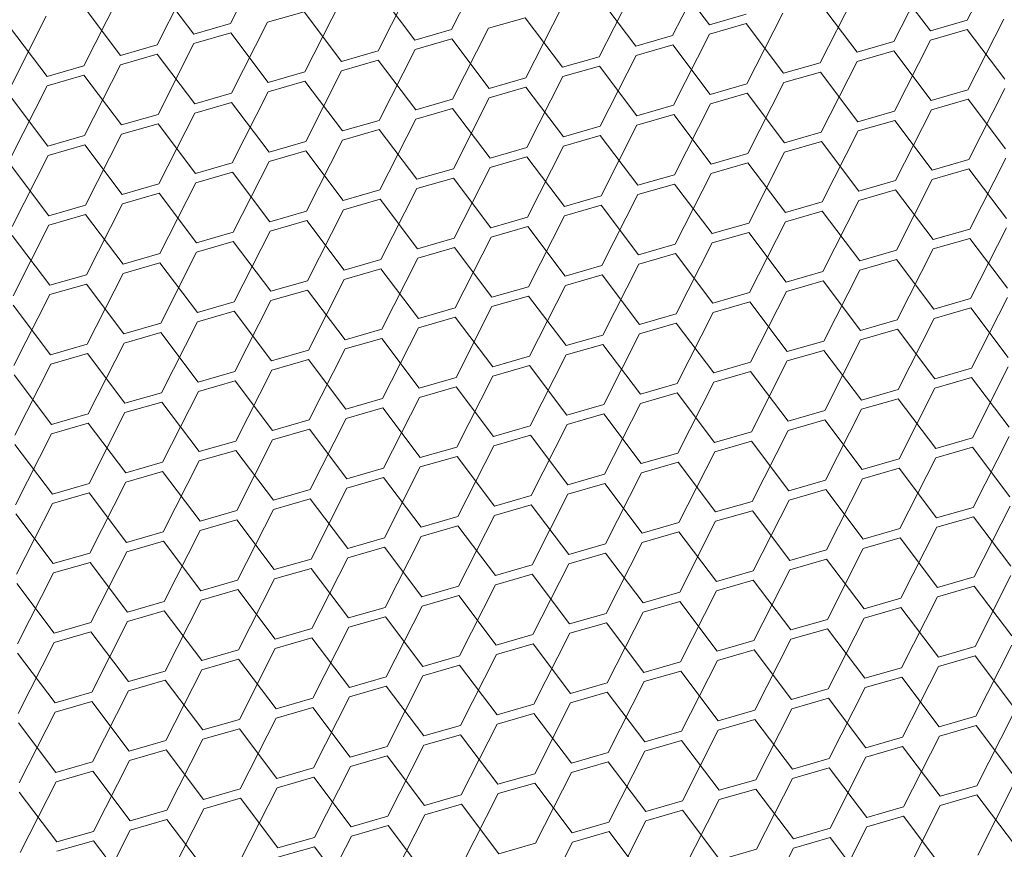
# Model space of a CAD drawing. Header units: millimetres. Extents: x 3925 to 5043, y -86 to 778.
# Tile 392 of 439: x 4933.24 to 4939.19, y 532.32 to 537.34. Entities that reach past the tile are written whole.
import ezdxf

# ---------------------------------------------------------------- set-up
doc = ezdxf.new("R2010")
doc.units = ezdxf.units.MM
doc.header["$LTSCALE"] = 46.255
doc.layers.add('H30K-DUST-FIDXF_CONTINUOUS_LINE', color=7, linetype='CONTINUOUS')

msp = doc.modelspace()

# ---------------------------------------------------------------- linework, layer by layer
at = {"layer": 'H30K-DUST-FIDXF_CONTINUOUS_LINE', "color": 7, "linetype": 'Continuous', "lineweight": 0}
for p, q in [((4934.5156, 537.316), (4934.7329, 537.7447)), ((4938.9694, 537.3359), (4939.1866, 537.7646)), ((4935.8523, 537.2799), (4936.0696, 537.7086)), ((4937.1889, 537.2438), (4937.4062, 537.6724)), ((4934.0719, 537.1878), (4934.2891, 537.6164)), ((4938.5256, 537.2076), (4938.7429, 537.6363)), ((4934.2938, 537.2519), (4934.0673, 537.5523)), ((4935.4085, 537.1516), (4935.6258, 537.5803)), ((4937.4108, 537.3079), (4937.1843, 537.6083)), ((4938.7475, 537.2718), (4938.521, 537.5722)), ((4935.6304, 537.2158), (4935.4039, 537.5162)), ((4936.7452, 537.1155), (4936.9624, 537.5442)), ((4938.0818, 537.0794), (4938.2991, 537.508)), ((4933.6281, 537.0595), (4933.8454, 537.4882)), ((4934.9647, 537.0234), (4935.182, 537.452)), ((4936.967, 537.1796), (4936.7405, 537.48)), ((4938.3037, 537.1435), (4938.0772, 537.4439)), ((4933.85, 537.1236), (4933.6235, 537.424)), ((4934.9601, 537.3879), (4934.7382, 537.3238)), ((4935.1866, 537.0875), (4934.9601, 537.3879)), ((4936.3014, 536.9872), (4936.5187, 537.4159)), ((4937.638, 536.9511), (4937.8553, 537.3798)), ((4933.1843, 536.9312), (4933.4016, 537.3599)), ((4934.2938, 537.2519), (4934.5156, 537.316)), ((4934.521, 536.8951), (4934.7382, 537.3238)), ((4936.2968, 537.3518), (4936.0749, 537.2876)), ((4936.5233, 537.0514), (4936.2968, 537.3518)), ((4937.4108, 537.3079), (4937.6327, 537.372)), ((4937.6334, 537.3156), (4937.4115, 537.2515)), ((4937.8599, 537.0152), (4937.6334, 537.3156)), ((4938.7475, 537.2718), (4938.9694, 537.3359)), ((4938.9747, 536.915), (4939.192, 537.3436)), ((4933.4062, 536.9954), (4933.1797, 537.2958)), ((4934.5164, 537.2596), (4934.2945, 537.1955)), ((4934.7429, 536.9592), (4934.5164, 537.2596)), ((4935.6304, 537.2158), (4935.8523, 537.2799)), ((4935.8576, 536.859), (4936.0749, 537.2876)), ((4938.9701, 537.2795), (4938.7482, 537.2154)), ((4939.1966, 536.9791), (4938.9701, 537.2795)), ((4934.0772, 536.7668), (4934.2945, 537.1955)), ((4935.853, 537.2235), (4935.6311, 537.1594)), ((4936.0795, 536.9231), (4935.853, 537.2235)), ((4936.967, 537.1796), (4937.1889, 537.2438)), ((4937.1943, 536.8228), (4937.4115, 537.2515)), ((4938.3037, 537.1435), (4938.5256, 537.2076)), ((4938.5309, 536.7867), (4938.7482, 537.2154)), ((4933.85, 537.1236), (4934.0719, 537.1878)), ((4935.1866, 537.0875), (4935.4085, 537.1516)), ((4935.4138, 536.7307), (4935.6311, 537.1594)), ((4937.1896, 537.1874), (4936.9678, 537.1232)), ((4937.4162, 536.887), (4937.1896, 537.1874)), ((4938.5263, 537.1512), (4938.3044, 537.0871)), ((4938.7528, 536.8508), (4938.5263, 537.1512)), ((4934.0726, 537.1314), (4933.8507, 537.0672)), ((4934.2991, 536.831), (4934.0726, 537.1314)), ((4935.4092, 537.0952), (4935.1873, 537.0311)), ((4935.6357, 536.7948), (4935.4092, 537.0952)), ((4936.5233, 537.0514), (4936.7452, 537.1155)), ((4936.7505, 536.6946), (4936.9678, 537.1232)), ((4937.8599, 537.0152), (4938.0818, 537.0794)), ((4938.0871, 536.6584), (4938.3044, 537.0871)), ((4933.4062, 536.9954), (4933.6281, 537.0595)), ((4933.6334, 536.6386), (4933.8507, 537.0672)), ((4934.7429, 536.9592), (4934.9647, 537.0234)), ((4934.9701, 536.6024), (4935.1873, 537.0311)), ((4936.7459, 537.0591), (4936.524, 536.995)), ((4936.9724, 536.7587), (4936.7459, 537.0591)), ((4938.0825, 537.023), (4937.8606, 536.9588)), ((4938.309, 536.7226), (4938.0825, 537.023)), ((4933.6288, 537.0031), (4933.4069, 536.939)), ((4933.8553, 536.7027), (4933.6288, 537.0031)), ((4934.9655, 536.967), (4934.7436, 536.9028)), ((4935.192, 536.6666), (4934.9655, 536.967)), ((4936.0795, 536.9231), (4936.3014, 536.9872)), ((4936.3067, 536.5663), (4936.524, 536.995)), ((4937.6434, 536.5302), (4937.8606, 536.9588)), ((4933.1897, 536.5103), (4933.4069, 536.939)), ((4934.5263, 536.4742), (4934.7436, 536.9028)), ((4936.3021, 536.9308), (4936.0802, 536.8667)), ((4936.5286, 536.6304), (4936.3021, 536.9308)), ((4937.4162, 536.887), (4937.638, 536.9511)), ((4938.7528, 536.8508), (4938.9747, 536.915)), ((4938.98, 536.494), (4939.1973, 536.9227)), ((4933.4115, 536.5744), (4933.185, 536.8748)), ((4934.2991, 536.831), (4934.521, 536.8951)), ((4934.5217, 536.8387), (4934.2998, 536.7746)), ((4934.7482, 536.5383), (4934.5217, 536.8387)), ((4935.6357, 536.7948), (4935.8576, 536.859)), ((4935.8629, 536.438), (4936.0802, 536.8667)), ((4937.6388, 536.8947), (4937.4169, 536.8306)), ((4937.8653, 536.5943), (4937.6388, 536.8947)), ((4938.9754, 536.8586), (4938.7535, 536.7944)), ((4939.2019, 536.5582), (4938.9754, 536.8586)), ((4935.8583, 536.8026), (4935.6364, 536.7384)), ((4936.0848, 536.5022), (4935.8583, 536.8026)), ((4936.9724, 536.7587), (4937.1943, 536.8228)), ((4937.1996, 536.4019), (4937.4169, 536.8306)), ((4938.309, 536.7226), (4938.5309, 536.7867)), ((4938.5362, 536.3658), (4938.7535, 536.7944)), ((4933.8553, 536.7027), (4934.0772, 536.7668)), ((4934.0825, 536.3459), (4934.2998, 536.7746)), ((4935.192, 536.6666), (4935.4138, 536.7307)), ((4935.4192, 536.3098), (4935.6364, 536.7384)), ((4937.195, 536.7664), (4936.9731, 536.7023)), ((4937.4215, 536.466), (4937.195, 536.7664)), ((4938.5316, 536.7303), (4938.3097, 536.6662)), ((4938.7581, 536.4299), (4938.5316, 536.7303)), ((4934.0779, 536.7104), (4933.856, 536.6463)), ((4934.3044, 536.41), (4934.0779, 536.7104)), ((4935.4146, 536.6743), (4935.1927, 536.6102)), ((4935.6411, 536.3739), (4935.4146, 536.6743)), ((4936.5286, 536.6304), (4936.7505, 536.6946)), ((4936.7558, 536.2736), (4936.9731, 536.7023)), ((4937.8653, 536.5943), (4938.0871, 536.6584)), ((4938.0925, 536.2375), (4938.3097, 536.6662)), ((4933.4115, 536.5744), (4933.6334, 536.6386)), ((4933.6388, 536.2176), (4933.856, 536.6463)), ((4934.7482, 536.5383), (4934.9701, 536.6024)), ((4934.9754, 536.1815), (4935.1927, 536.6102)), ((4936.7512, 536.6382), (4936.5293, 536.574)), ((4936.9777, 536.3378), (4936.7512, 536.6382)), ((4938.0879, 536.602), (4937.866, 536.5379)), ((4938.3144, 536.3016), (4938.0879, 536.602)), ((4933.6341, 536.5822), (4933.4123, 536.518)), ((4933.8606, 536.2818), (4933.6341, 536.5822)), ((4934.9708, 536.546), (4934.7489, 536.4819)), ((4935.1973, 536.2456), (4934.9708, 536.546)), ((4936.0848, 536.5022), (4936.3067, 536.5663)), ((4936.3121, 536.1454), (4936.5293, 536.574)), ((4933.195, 536.0894), (4933.4123, 536.518)), ((4934.5316, 536.0532), (4934.7489, 536.4819)), ((4936.3074, 536.5099), (4936.0855, 536.4458)), ((4936.5339, 536.2095), (4936.3074, 536.5099)), ((4937.4215, 536.466), (4937.6434, 536.5302)), ((4937.6487, 536.1092), (4937.866, 536.5379)), ((4938.7581, 536.4299), (4938.98, 536.494)), ((4938.9853, 536.0731), (4939.2026, 536.5018)), ((4933.4169, 536.1535), (4933.1904, 536.4539)), ((4934.3044, 536.41), (4934.5263, 536.4742)), ((4935.6411, 536.3739), (4935.8629, 536.438)), ((4935.8683, 536.0171), (4936.0855, 536.4458)), ((4937.6441, 536.4738), (4937.4222, 536.4096)), ((4937.8706, 536.1734), (4937.6441, 536.4738)), ((4938.9807, 536.4376), (4938.7588, 536.3735)), ((4939.2072, 536.1372), (4938.9807, 536.4376)), ((4934.527, 536.4178), (4934.3051, 536.3536)), ((4934.7535, 536.1174), (4934.527, 536.4178)), ((4935.8637, 536.3816), (4935.6418, 536.3175)), ((4936.0902, 536.0812), (4935.8637, 536.3816)), ((4936.9777, 536.3378), (4937.1996, 536.4019)), ((4937.2049, 535.981), (4937.4222, 536.4096)), ((4938.3144, 536.3016), (4938.5362, 536.3658)), ((4938.5416, 535.9448), (4938.7588, 536.3735)), ((4933.8606, 536.2818), (4934.0825, 536.3459)), ((4934.0879, 535.925), (4934.3051, 536.3536)), ((4935.1973, 536.2456), (4935.4192, 536.3098)), ((4935.4245, 535.8888), (4935.6418, 536.3175)), ((4937.2003, 536.3455), (4936.9784, 536.2814)), ((4937.4268, 536.0451), (4937.2003, 536.3455)), ((4938.537, 536.3094), (4938.3151, 536.2452)), ((4938.7635, 536.009), (4938.537, 536.3094)), ((4934.0832, 536.2895), (4933.8614, 536.2254)), ((4934.3097, 535.9891), (4934.0832, 536.2895)), ((4935.4199, 536.2534), (4935.198, 536.1892)), ((4935.6464, 535.953), (4935.4199, 536.2534)), ((4936.5339, 536.2095), (4936.7558, 536.2736)), ((4936.7612, 535.8527), (4936.9784, 536.2814)), ((4938.0978, 535.8166), (4938.3151, 536.2452)), ((4933.4169, 536.1535), (4933.6388, 536.2176)), ((4933.6441, 535.7967), (4933.8614, 536.2254)), ((4934.9807, 535.7606), (4935.198, 536.1892)), ((4936.7565, 536.2172), (4936.5347, 536.1531)), ((4936.983, 535.9168), (4936.7565, 536.2172)), ((4937.8706, 536.1734), (4938.0925, 536.2375)), ((4933.6395, 536.1612), (4933.4176, 536.0971)), ((4933.866, 535.8608), (4933.6395, 536.1612)), ((4934.7535, 536.1174), (4934.9754, 536.1815)), ((4934.9761, 536.1251), (4934.7542, 536.061)), ((4935.2026, 535.8247), (4934.9761, 536.1251)), ((4936.0902, 536.0812), (4936.3121, 536.1454)), ((4936.3174, 535.7244), (4936.5347, 536.1531)), ((4938.0932, 536.1811), (4937.8713, 536.117)), ((4938.3197, 535.8807), (4938.0932, 536.1811)), ((4933.2003, 535.6684), (4933.4176, 536.0971)), ((4936.3128, 536.089), (4936.0909, 536.0248)), ((4936.5393, 535.7886), (4936.3128, 536.089)), ((4937.4268, 536.0451), (4937.6487, 536.1092)), ((4937.654, 535.6883), (4937.8713, 536.117)), ((4938.7635, 536.009), (4938.9853, 536.0731)), ((4938.9907, 535.6522), (4939.2079, 536.0808)), ((4933.4222, 535.7326), (4933.1957, 536.033)), ((4934.3097, 535.9891), (4934.5316, 536.0532)), ((4934.537, 535.6323), (4934.7542, 536.061)), ((4935.6464, 535.953), (4935.8683, 536.0171)), ((4935.8736, 535.5962), (4936.0909, 536.0248)), ((4937.6494, 536.0528), (4937.4275, 535.9887)), ((4937.8759, 535.7524), (4937.6494, 536.0528)), ((4938.9861, 536.0167), (4938.7642, 535.9526)), ((4939.2126, 535.7163), (4938.9861, 536.0167)), ((4934.5323, 535.9968), (4934.3105, 535.9327)), ((4934.7589, 535.6964), (4934.5323, 535.9968)), ((4935.869, 535.9607), (4935.6471, 535.8966)), ((4936.0955, 535.6603), (4935.869, 535.9607)), ((4936.983, 535.9168), (4937.2049, 535.981)), ((4937.2103, 535.56), (4937.4275, 535.9887)), ((4938.3197, 535.8807), (4938.5416, 535.9448)), ((4938.5469, 535.5239), (4938.7642, 535.9526)), ((4933.866, 535.8608), (4934.0879, 535.925)), ((4934.0932, 535.504), (4934.3105, 535.9327)), ((4935.2026, 535.8247), (4935.4245, 535.8888)), ((4935.4298, 535.4679), (4935.6471, 535.8966)), ((4937.2056, 535.9246), (4936.9838, 535.8604)), ((4937.4321, 535.6242), (4937.2056, 535.9246)), ((4938.5423, 535.8884), (4938.3204, 535.8243)), ((4938.7688, 535.588), (4938.5423, 535.8884)), ((4934.0886, 535.8686), (4933.8667, 535.8044)), ((4934.3151, 535.5682), (4934.0886, 535.8686)), ((4935.4252, 535.8324), (4935.2033, 535.7683)), ((4935.6517, 535.532), (4935.4252, 535.8324)), ((4936.5393, 535.7886), (4936.7612, 535.8527)), ((4936.7665, 535.4318), (4936.9838, 535.8604)), ((4933.4222, 535.7326), (4933.6441, 535.7967)), ((4933.6494, 535.3758), (4933.8667, 535.8044)), ((4934.9861, 535.3396), (4935.2033, 535.7683)), ((4936.7619, 535.7963), (4936.54, 535.7322)), ((4936.9884, 535.4959), (4936.7619, 535.7963)), ((4937.8759, 535.7524), (4938.0978, 535.8166)), ((4938.1031, 535.3956), (4938.3204, 535.8243)), ((4933.6448, 535.7403), (4933.4229, 535.6762)), ((4933.8713, 535.4399), (4933.6448, 535.7403)), ((4934.7589, 535.6964), (4934.9807, 535.7606)), ((4936.0955, 535.6603), (4936.3174, 535.7244)), ((4936.3227, 535.3035), (4936.54, 535.7322)), ((4938.0985, 535.7602), (4937.8766, 535.696)), ((4938.325, 535.4598), (4938.0985, 535.7602)), ((4933.2056, 535.2475), (4933.4229, 535.6762)), ((4934.9815, 535.7042), (4934.7596, 535.64)), ((4935.208, 535.4038), (4934.9815, 535.7042)), ((4936.3181, 535.668), (4936.0962, 535.6039)), ((4936.5446, 535.3676), (4936.3181, 535.668)), ((4937.4321, 535.6242), (4937.654, 535.6883)), ((4937.6594, 535.2674), (4937.8766, 535.696)), ((4938.7688, 535.588), (4938.9907, 535.6522)), ((4938.996, 535.2312), (4939.2133, 535.6599)), ((4933.4275, 535.3116), (4933.201, 535.612)), ((4934.3151, 535.5682), (4934.537, 535.6323)), ((4934.5423, 535.2114), (4934.7596, 535.64)), ((4935.6517, 535.532), (4935.8736, 535.5962)), ((4935.8789, 535.1752), (4936.0962, 535.6039)), ((4937.6547, 535.6319), (4937.4329, 535.5678)), ((4937.8812, 535.3315), (4937.6547, 535.6319)), ((4938.9914, 535.5958), (4938.7695, 535.5316)), ((4939.2179, 535.2954), (4938.9914, 535.5958)), ((4934.5377, 535.5759), (4934.3158, 535.5118)), ((4934.7642, 535.2755), (4934.5377, 535.5759)), ((4935.8743, 535.5398), (4935.6524, 535.4756)), ((4936.1008, 535.2394), (4935.8743, 535.5398)), ((4936.9884, 535.4959), (4937.2103, 535.56)), ((4937.2156, 535.1391), (4937.4329, 535.5678)), ((4938.5522, 535.103), (4938.7695, 535.5316)), ((4933.8713, 535.4399), (4934.0932, 535.504)), ((4934.0985, 535.0831), (4934.3158, 535.5118)), ((4935.208, 535.4038), (4935.4298, 535.4679)), ((4935.4352, 535.047), (4935.6524, 535.4756)), ((4937.211, 535.5036), (4936.9891, 535.4395)), ((4937.4375, 535.2032), (4937.211, 535.5036)), ((4938.325, 535.4598), (4938.5469, 535.5239)), ((4938.5476, 535.4675), (4938.3257, 535.4034)), ((4938.7741, 535.1671), (4938.5476, 535.4675)), ((4934.0939, 535.4476), (4933.872, 535.3835)), ((4934.3204, 535.1472), (4934.0939, 535.4476)), ((4935.4306, 535.4115), (4935.2087, 535.3474)), ((4935.6571, 535.1111), (4935.4306, 535.4115)), ((4936.5446, 535.3676), (4936.7665, 535.4318)), ((4936.7718, 535.0108), (4936.9891, 535.4395)), ((4933.4275, 535.3116), (4933.6494, 535.3758)), ((4933.6548, 534.9548), (4933.872, 535.3835)), ((4936.7672, 535.3754), (4936.5453, 535.3112)), ((4936.9937, 535.075), (4936.7672, 535.3754)), ((4937.8812, 535.3315), (4938.1031, 535.3956)), ((4938.1085, 534.9747), (4938.3257, 535.4034)), ((4933.6501, 535.3194), (4933.4282, 535.2552)), ((4933.8766, 535.019), (4933.6501, 535.3194)), ((4934.7642, 535.2755), (4934.9861, 535.3396)), ((4934.9914, 534.9187), (4935.2087, 535.3474)), ((4936.1008, 535.2394), (4936.3227, 535.3035)), ((4936.328, 534.8826), (4936.5453, 535.3112)), ((4938.1038, 535.3392), (4937.882, 535.2751)), ((4938.3304, 535.0388), (4938.1038, 535.3392)), ((4933.211, 534.8266), (4933.4282, 535.2552)), ((4934.9868, 535.2832), (4934.7649, 535.2191)), ((4935.2133, 534.9828), (4934.9868, 535.2832)), ((4936.3234, 535.2471), (4936.1015, 535.183)), ((4936.5499, 534.9467), (4936.3234, 535.2471)), ((4937.4375, 535.2032), (4937.6594, 535.2674)), ((4937.6647, 534.8464), (4937.882, 535.2751)), ((4938.7741, 535.1671), (4938.996, 535.2312)), ((4939.0013, 534.8103), (4939.2186, 535.239)), ((4933.4329, 534.8907), (4933.2064, 535.1911)), ((4934.3204, 535.1472), (4934.5423, 535.2114)), ((4934.5476, 534.7904), (4934.7649, 535.2191)), ((4935.6571, 535.1111), (4935.8789, 535.1752)), ((4935.8843, 534.7543), (4936.1015, 535.183)), ((4937.6601, 535.211), (4937.4382, 535.1468)), ((4937.8866, 534.9106), (4937.6601, 535.211)), ((4938.9967, 535.1748), (4938.7748, 535.1107)), ((4939.2232, 534.8744), (4938.9967, 535.1748)), ((4934.543, 535.155), (4934.3211, 535.0908)), ((4934.7695, 534.8546), (4934.543, 535.155)), ((4935.8797, 535.1188), (4935.6578, 535.0547)), ((4936.1062, 534.8184), (4935.8797, 535.1188)), ((4936.9937, 535.075), (4937.2156, 535.1391)), ((4937.2209, 534.7182), (4937.4382, 535.1468)), ((4938.5576, 534.682), (4938.7748, 535.1107)), ((4933.8766, 535.019), (4934.0985, 535.0831)), ((4934.1039, 534.6622), (4934.3211, 535.0908)), ((4935.4405, 534.626), (4935.6578, 535.0547)), ((4937.2163, 535.0827), (4936.9944, 535.0186)), ((4937.4428, 534.7823), (4937.2163, 535.0827)), ((4938.3304, 535.0388), (4938.5522, 535.103)), ((4934.0992, 535.0267), (4933.8774, 534.9626)), ((4934.3257, 534.7263), (4934.0992, 535.0267)), ((4935.2133, 534.9828), (4935.4352, 535.047)), ((4936.5499, 534.9467), (4936.7718, 535.0108)), ((4936.7771, 534.5899), (4936.9944, 535.0186)), ((4938.553, 535.0466), (4938.3311, 534.9824)), ((4938.7795, 534.7462), (4938.553, 535.0466)), ((4933.4329, 534.8907), (4933.6548, 534.9548)), ((4933.6601, 534.5339), (4933.8774, 534.9626)), ((4935.4359, 534.9906), (4935.214, 534.9264)), ((4935.6624, 534.6902), (4935.4359, 534.9906)), ((4936.7725, 534.9544), (4936.5506, 534.8903)), ((4936.999, 534.654), (4936.7725, 534.9544)), ((4937.8866, 534.9106), (4938.1085, 534.9747)), ((4938.1138, 534.5538), (4938.3311, 534.9824)), ((4933.6555, 534.8984), (4933.4336, 534.8343)), ((4933.882, 534.598), (4933.6555, 534.8984)), ((4934.7695, 534.8546), (4934.9914, 534.9187)), ((4934.9967, 534.4978), (4935.214, 534.9264)), ((4936.1062, 534.8184), (4936.328, 534.8826)), ((4936.3334, 534.4616), (4936.5506, 534.8903)), ((4938.1092, 534.9183), (4937.8873, 534.8542)), ((4938.3357, 534.6179), (4938.1092, 534.9183)), ((4933.2163, 534.4056), (4933.4336, 534.8343)), ((4934.9921, 534.8623), (4934.7702, 534.7982)), ((4935.2186, 534.5619), (4934.9921, 534.8623)), ((4936.3288, 534.8262), (4936.1069, 534.762)), ((4936.5553, 534.5258), (4936.3288, 534.8262)), ((4937.4428, 534.7823), (4937.6647, 534.8464)), ((4937.67, 534.4255), (4937.8873, 534.8542)), ((4939.0067, 534.3894), (4939.2239, 534.818)), ((4933.4382, 534.4698), (4933.2117, 534.7702)), ((4934.3257, 534.7263), (4934.5476, 534.7904)), ((4934.553, 534.3695), (4934.7702, 534.7982)), ((4935.6624, 534.6902), (4935.8843, 534.7543)), ((4935.8896, 534.3334), (4936.1069, 534.762)), ((4937.6654, 534.79), (4937.4435, 534.7259)), ((4937.8919, 534.4896), (4937.6654, 534.79)), ((4938.7795, 534.7462), (4939.0013, 534.8103)), ((4939.0021, 534.7539), (4938.7802, 534.6898)), ((4939.2286, 534.4535), (4939.0021, 534.7539)), ((4934.5483, 534.734), (4934.3265, 534.6699)), ((4934.7748, 534.4336), (4934.5483, 534.734)), ((4935.885, 534.6979), (4935.6631, 534.6338)), ((4936.1115, 534.3975), (4935.885, 534.6979)), ((4936.999, 534.654), (4937.2209, 534.7182)), ((4937.2263, 534.2972), (4937.4435, 534.7259)), ((4933.882, 534.598), (4934.1039, 534.6622)), ((4934.1092, 534.2412), (4934.3265, 534.6699)), ((4935.4458, 534.2051), (4935.6631, 534.6338)), ((4937.2216, 534.6618), (4936.9997, 534.5976)), ((4937.4481, 534.3614), (4937.2216, 534.6618)), ((4938.3357, 534.6179), (4938.5576, 534.682)), ((4938.5629, 534.2611), (4938.7802, 534.6898)), ((4934.1046, 534.6058), (4933.8827, 534.5417)), ((4934.3311, 534.3054), (4934.1046, 534.6058)), ((4935.2186, 534.5619), (4935.4405, 534.626)), ((4936.5553, 534.5258), (4936.7771, 534.5899)), ((4936.7825, 534.169), (4936.9997, 534.5976)), ((4938.5583, 534.6256), (4938.3364, 534.5615)), ((4938.7848, 534.3252), (4938.5583, 534.6256)), ((4933.4382, 534.4698), (4933.6601, 534.5339)), ((4933.6654, 534.113), (4933.8827, 534.5417)), ((4935.4412, 534.5697), (4935.2193, 534.5055)), ((4935.6677, 534.2692), (4935.4412, 534.5697)), ((4936.7779, 534.5335), (4936.556, 534.4694)), ((4937.0044, 534.2331), (4936.7779, 534.5335)), ((4937.8919, 534.4896), (4938.1138, 534.5538)), ((4938.1191, 534.1328), (4938.3364, 534.5615)), ((4933.6608, 534.4775), (4933.4389, 534.4134)), ((4933.8873, 534.1771), (4933.6608, 534.4775)), ((4934.7748, 534.4336), (4934.9967, 534.4978)), ((4935.0021, 534.0768), (4935.2193, 534.5055)), ((4936.1115, 534.3975), (4936.3334, 534.4616)), ((4936.3387, 534.0407), (4936.556, 534.4694)), ((4938.1145, 534.4974), (4937.8926, 534.4333)), ((4938.341, 534.197), (4938.1145, 534.4974)), ((4933.2216, 533.9847), (4933.4389, 534.4134)), ((4934.9974, 534.4414), (4934.7756, 534.3773)), ((4935.2239, 534.141), (4934.9974, 534.4414)), ((4936.3341, 534.4053), (4936.1122, 534.3411)), ((4936.5606, 534.1048), (4936.3341, 534.4053)), ((4937.4481, 534.3614), (4937.67, 534.4255)), ((4937.6754, 534.0046), (4937.8926, 534.4333)), ((4939.012, 533.9684), (4939.2293, 534.3971)), ((4933.4435, 534.0488), (4933.217, 534.3493)), ((4934.3311, 534.3054), (4934.553, 534.3695)), ((4934.5583, 533.9486), (4934.7756, 534.3773)), ((4935.8949, 533.9124), (4936.1122, 534.3411)), ((4937.6707, 534.3691), (4937.4489, 534.305)), ((4937.8972, 534.0687), (4937.6707, 534.3691)), ((4938.7848, 534.3252), (4939.0067, 534.3894)), ((4934.5537, 534.3131), (4934.3318, 534.249)), ((4934.7802, 534.0127), (4934.5537, 534.3131)), ((4935.6677, 534.2692), (4935.8896, 534.3334)), ((4935.8903, 534.277), (4935.6684, 534.2129)), ((4936.1168, 533.9766), (4935.8903, 534.277)), ((4937.0044, 534.2331), (4937.2263, 534.2972)), ((4937.2316, 533.8763), (4937.4489, 534.305)), ((4939.0074, 534.333), (4938.7855, 534.2689)), ((4939.2339, 534.0326), (4939.0074, 534.333)), ((4933.8873, 534.1771), (4934.1092, 534.2412)), ((4934.1145, 533.8203), (4934.3318, 534.249)), ((4937.227, 534.2409), (4937.0051, 534.1767)), ((4937.4535, 533.9404), (4937.227, 534.2409)), ((4938.341, 534.197), (4938.5629, 534.2611)), ((4938.5682, 533.8402), (4938.7855, 534.2689)), ((4934.1099, 534.1849), (4933.888, 534.1207)), ((4934.3364, 533.8845), (4934.1099, 534.1849)), ((4935.2239, 534.141), (4935.4458, 534.2051)), ((4935.4512, 533.7842), (4935.6684, 534.2129)), ((4936.5606, 534.1048), (4936.7825, 534.169)), ((4936.7878, 533.7481), (4937.0051, 534.1767)), ((4938.5636, 534.2047), (4938.3417, 534.1406)), ((4938.7901, 533.9043), (4938.5636, 534.2047)), ((4933.4435, 534.0488), (4933.6654, 534.113)), ((4933.6707, 533.6921), (4933.888, 534.1207)), ((4935.4465, 534.1487), (4935.2247, 534.0846)), ((4935.673, 533.8483), (4935.4465, 534.1487)), ((4936.7832, 534.1126), (4936.5613, 534.0485)), ((4937.0097, 533.8122), (4936.7832, 534.1126)), ((4937.8972, 534.0687), (4938.1191, 534.1328)), ((4938.1245, 533.7119), (4938.3417, 534.1406)), ((4933.6661, 534.0566), (4933.4442, 533.9925)), ((4933.8926, 533.7562), (4933.6661, 534.0566)), ((4934.7802, 534.0127), (4935.0021, 534.0768)), ((4935.0074, 533.6559), (4935.2247, 534.0846)), ((4936.1168, 533.9766), (4936.3387, 534.0407)), ((4936.344, 533.6198), (4936.5613, 534.0485)), ((4938.1198, 534.0765), (4937.898, 534.0123)), ((4938.3463, 533.7761), (4938.1198, 534.0765)), ((4933.227, 533.5638), (4933.4442, 533.9925)), ((4935.0028, 534.0205), (4934.7809, 533.9563)), ((4935.2293, 533.7201), (4935.0028, 534.0205)), ((4936.3394, 533.9843), (4936.1175, 533.9202)), ((4936.5659, 533.6839), (4936.3394, 533.9843)), ((4937.4535, 533.9404), (4937.6754, 534.0046)), ((4937.6807, 533.5837), (4937.898, 534.0123)), ((4933.4489, 533.6279), (4933.2224, 533.9283)), ((4934.3364, 533.8845), (4934.5583, 533.9486)), ((4934.5636, 533.5277), (4934.7809, 533.9563)), ((4935.9003, 533.4915), (4936.1175, 533.9202)), ((4937.6761, 533.9482), (4937.4542, 533.8841)), ((4937.9026, 533.6478), (4937.6761, 533.9482)), ((4938.7901, 533.9043), (4939.012, 533.9684)), ((4939.0173, 533.5475), (4939.2346, 533.9762)), ((4934.559, 533.8922), (4934.3371, 533.8281)), ((4934.7855, 533.5918), (4934.559, 533.8922)), ((4935.673, 533.8483), (4935.8949, 533.9124)), ((4937.0097, 533.8122), (4937.2316, 533.8763)), ((4937.2369, 533.4554), (4937.4542, 533.8841)), ((4939.0127, 533.9121), (4938.7908, 533.8479)), ((4939.2392, 533.6117), (4939.0127, 533.9121)), ((4933.8926, 533.7562), (4934.1145, 533.8203)), ((4934.1198, 533.3994), (4934.3371, 533.8281)), ((4935.8956, 533.8561), (4935.6738, 533.7919)), ((4936.1222, 533.5557), (4935.8956, 533.8561)), ((4937.2323, 533.8199), (4937.0104, 533.7558)), ((4937.4588, 533.5195), (4937.2323, 533.8199)), ((4938.3463, 533.7761), (4938.5682, 533.8402)), ((4938.5736, 533.4193), (4938.7908, 533.8479)), ((4934.1152, 533.7639), (4933.8933, 533.6998)), ((4934.3417, 533.4635), (4934.1152, 533.7639)), ((4935.2293, 533.7201), (4935.4512, 533.7842)), ((4935.4565, 533.3633), (4935.6738, 533.7919)), ((4936.5659, 533.6839), (4936.7878, 533.7481)), ((4936.7931, 533.3271), (4937.0104, 533.7558)), ((4938.5689, 533.7838), (4938.3471, 533.7197)), ((4938.7954, 533.4834), (4938.5689, 533.7838)), ((4933.4489, 533.6279), (4933.6707, 533.6921)), ((4933.6761, 533.2711), (4933.8933, 533.6998)), ((4935.4519, 533.7278), (4935.23, 533.6637)), ((4935.6784, 533.4274), (4935.4519, 533.7278)), ((4936.7885, 533.6917), (4936.5666, 533.6275)), ((4937.015, 533.3913), (4936.7885, 533.6917)), ((4937.9026, 533.6478), (4938.1245, 533.7119)), ((4938.1298, 533.291), (4938.3471, 533.7197)), ((4933.6715, 533.6357), (4933.4496, 533.5715)), ((4933.898, 533.3353), (4933.6715, 533.6357)), ((4934.7855, 533.5918), (4935.0074, 533.6559)), ((4935.0127, 533.235), (4935.23, 533.6637)), ((4936.3494, 533.1989), (4936.5666, 533.6275)), ((4938.1252, 533.6555), (4937.9033, 533.5914)), ((4938.3517, 533.3551), (4938.1252, 533.6555)), ((4933.2323, 533.1429), (4933.4496, 533.5715)), ((4935.0081, 533.5995), (4934.7862, 533.5354)), ((4935.2346, 533.2991), (4935.0081, 533.5995)), ((4936.1222, 533.5557), (4936.344, 533.6198)), ((4936.3448, 533.5634), (4936.1229, 533.4993)), ((4936.5713, 533.263), (4936.3448, 533.5634)), ((4937.4588, 533.5195), (4937.6807, 533.5837)), ((4937.686, 533.1627), (4937.9033, 533.5914)), ((4933.4542, 533.207), (4933.2277, 533.5074)), ((4934.3417, 533.4635), (4934.5636, 533.5277)), ((4934.569, 533.1067), (4934.7862, 533.5354)), ((4937.6814, 533.5273), (4937.4595, 533.4631)), ((4937.9079, 533.2269), (4937.6814, 533.5273)), ((4938.7954, 533.4834), (4939.0173, 533.5475)), ((4939.0227, 533.1266), (4939.2399, 533.5553)), ((4934.5643, 533.4713), (4934.3424, 533.4071)), ((4934.7908, 533.1709), (4934.5643, 533.4713)), ((4935.6784, 533.4274), (4935.9003, 533.4915)), ((4935.9056, 533.0706), (4936.1229, 533.4993)), ((4937.015, 533.3913), (4937.2369, 533.4554)), ((4937.2422, 533.0345), (4937.4595, 533.4631)), ((4939.018, 533.4911), (4938.7962, 533.427)), ((4939.2445, 533.1907), (4939.018, 533.4911)), ((4933.898, 533.3353), (4934.1198, 533.3994)), ((4934.1252, 532.9785), (4934.3424, 533.4071)), ((4935.901, 533.4351), (4935.6791, 533.371)), ((4936.1275, 533.1347), (4935.901, 533.4351)), ((4937.2376, 533.399), (4937.0157, 533.3349)), ((4937.4641, 533.0986), (4937.2376, 533.399)), ((4938.3517, 533.3551), (4938.5736, 533.4193)), ((4938.5789, 532.9983), (4938.7962, 533.427)), ((4934.1206, 533.343), (4933.8987, 533.2789)), ((4934.3471, 533.0426), (4934.1206, 533.343)), ((4935.2346, 533.2991), (4935.4565, 533.3633)), ((4935.4618, 532.9423), (4935.6791, 533.371)), ((4936.5713, 533.263), (4936.7931, 533.3271)), ((4936.7985, 532.9062), (4937.0157, 533.3349)), ((4938.5743, 533.3629), (4938.3524, 533.2987)), ((4938.8008, 533.0625), (4938.5743, 533.3629)), ((4933.4542, 533.207), (4933.6761, 533.2711)), ((4933.6814, 532.8502), (4933.8987, 533.2789)), ((4935.4572, 533.3069), (4935.2353, 533.2427)), ((4935.6837, 533.0065), (4935.4572, 533.3069)), ((4936.7939, 533.2707), (4936.572, 533.2066)), ((4937.0204, 532.9703), (4936.7939, 533.2707)), ((4937.9079, 533.2269), (4938.1298, 533.291)), ((4938.1351, 532.8701), (4938.3524, 533.2987)), ((4933.6768, 533.2147), (4933.4549, 533.1506)), ((4933.9033, 532.9143), (4933.6768, 533.2147)), ((4934.7908, 533.1709), (4935.0127, 533.235)), ((4935.0181, 532.8141), (4935.2353, 533.2427)), ((4936.3547, 532.7779), (4936.572, 533.2066)), ((4938.1305, 533.2346), (4937.9086, 533.1705)), ((4938.357, 532.9342), (4938.1305, 533.2346)), ((4933.2376, 532.7219), (4933.4549, 533.1506)), ((4935.0134, 533.1786), (4934.7916, 533.1145)), ((4935.2399, 532.8782), (4935.0134, 533.1786)), ((4936.1275, 533.1347), (4936.3494, 533.1989)), ((4937.4641, 533.0986), (4937.686, 533.1627)), ((4937.6913, 532.7418), (4937.9086, 533.1705)), ((4933.4595, 532.7861), (4933.233, 533.0865)), ((4934.3471, 533.0426), (4934.569, 533.1067)), ((4934.5743, 532.6858), (4934.7916, 533.1145)), ((4936.3501, 533.1425), (4936.1282, 533.0783)), ((4936.5766, 532.8421), (4936.3501, 533.1425)), ((4937.6867, 533.1063), (4937.4648, 533.0422)), ((4937.9132, 532.8059), (4937.6867, 533.1063)), ((4938.8008, 533.0625), (4939.0227, 533.1266)), ((4939.028, 532.7057), (4939.2453, 533.1343)), ((4934.5697, 533.0503), (4934.3478, 532.9862)), ((4934.7962, 532.7499), (4934.5697, 533.0503)), ((4935.6837, 533.0065), (4935.9056, 533.0706)), ((4935.9109, 532.6497), (4936.1282, 533.0783)), ((4937.0204, 532.9703), (4937.2422, 533.0345)), ((4937.2476, 532.6135), (4937.4648, 533.0422)), ((4939.0234, 533.0702), (4938.8015, 533.0061)), ((4939.2499, 532.7698), (4939.0234, 533.0702)), ((4933.9033, 532.9143), (4934.1252, 532.9785)), ((4934.1305, 532.5575), (4934.3478, 532.9862)), ((4935.9063, 533.0142), (4935.6844, 532.9501)), ((4936.1328, 532.7138), (4935.9063, 533.0142)), ((4937.243, 532.9781), (4937.0211, 532.9139)), ((4937.4695, 532.6777), (4937.243, 532.9781)), ((4938.357, 532.9342), (4938.5789, 532.9983)), ((4938.5842, 532.5774), (4938.8015, 533.0061)), ((4934.1259, 532.9221), (4933.904, 532.8579)), ((4934.3524, 532.6217), (4934.1259, 532.9221)), ((4935.2399, 532.8782), (4935.4618, 532.9423)), ((4935.4672, 532.5214), (4935.6844, 532.9501)), ((4936.8038, 532.4853), (4937.0211, 532.9139)), ((4938.5796, 532.9419), (4938.3577, 532.8778)), ((4938.8061, 532.6415), (4938.5796, 532.9419)), ((4933.4595, 532.7861), (4933.6814, 532.8502)), ((4933.6867, 532.4293), (4933.904, 532.8579)), ((4935.4625, 532.8859), (4935.2407, 532.8218)), ((4935.689, 532.5855), (4935.4625, 532.8859)), ((4936.5766, 532.8421), (4936.7985, 532.9062)), ((4936.7992, 532.8498), (4936.5773, 532.7857)), ((4937.0257, 532.5494), (4936.7992, 532.8498)), ((4937.9132, 532.8059), (4938.1351, 532.8701)), ((4938.1405, 532.4491), (4938.3577, 532.8778)), ((4933.6821, 532.7938), (4933.4602, 532.7297)), ((4933.9086, 532.4934), (4933.6821, 532.7938)), ((4934.7962, 532.7499), (4935.0181, 532.8141)), ((4935.0234, 532.3931), (4935.2407, 532.8218)), ((4938.1358, 532.8137), (4937.9139, 532.7495)), ((4938.3623, 532.5133), (4938.1358, 532.8137)), ((4933.243, 532.301), (4933.4602, 532.7297)), ((4935.0188, 532.7577), (4934.7969, 532.6935)), ((4935.2453, 532.4573), (4935.0188, 532.7577)), ((4936.1328, 532.7138), (4936.3547, 532.7779)), ((4936.36, 532.357), (4936.5773, 532.7857)), ((4937.4695, 532.6777), (4937.6913, 532.7418)), ((4937.6967, 532.3209), (4937.9139, 532.7495)), ((4934.3524, 532.6217), (4934.5743, 532.6858)), ((4934.5796, 532.2649), (4934.7969, 532.6935)), ((4936.3554, 532.7215), (4936.1335, 532.6574)), ((4936.5819, 532.4211), (4936.3554, 532.7215)), ((4937.6921, 532.6854), (4937.4702, 532.6213)), ((4937.9186, 532.385), (4937.6921, 532.6854)), ((4938.8061, 532.6415), (4939.028, 532.7057)), ((4939.0333, 532.2847), (4939.2506, 532.7134)), ((4933.4649, 532.3651), (4933.2383, 532.6655)), ((4934.575, 532.6294), (4934.3531, 532.5653)), ((4934.8015, 532.329), (4934.575, 532.6294)), ((4935.689, 532.5855), (4935.9109, 532.6497)), ((4935.9163, 532.2287), (4936.1335, 532.6574)), ((4937.0257, 532.5494), (4937.2476, 532.6135)), ((4937.2529, 532.1926), (4937.4702, 532.6213)), ((4939.0287, 532.6493), (4938.8068, 532.5851)), ((4939.2552, 532.3489), (4939.0287, 532.6493)), ((4933.9086, 532.4934), (4934.1305, 532.5575)), ((4934.1358, 532.1366), (4934.3531, 532.5653)), ((4935.9116, 532.5933), (4935.6898, 532.5291)), ((4936.1381, 532.2929), (4935.9116, 532.5933)), ((4937.2483, 532.5571), (4937.0264, 532.493)), ((4937.4748, 532.2567), (4937.2483, 532.5571)), ((4938.3623, 532.5133), (4938.5842, 532.5774)), ((4938.5896, 532.1565), (4938.8068, 532.5851)), ((4934.1312, 532.5011), (4933.9093, 532.437)), ((4934.3577, 532.2007), (4934.1312, 532.5011)), ((4935.2453, 532.4573), (4935.4672, 532.5214)), ((4935.4725, 532.1005), (4935.6898, 532.5291)), ((4936.8091, 532.0643), (4937.0264, 532.493)), ((4938.5849, 532.521), (4938.3631, 532.4569)), ((4938.8114, 532.2206), (4938.5849, 532.521)), ((4933.6921, 532.0083), (4933.9093, 532.437)), ((4935.4679, 532.465), (4935.246, 532.4009)), ((4935.6944, 532.1646), (4935.4679, 532.465)), ((4936.5819, 532.4211), (4936.8038, 532.4853)), ((4937.9186, 532.385), (4938.1405, 532.4491)), ((4938.1458, 532.0282), (4938.3631, 532.4569)), ((4933.4649, 532.3651), (4933.6867, 532.4293)), ((4933.6875, 532.3729), (4933.4656, 532.3087)), ((4933.914, 532.0725), (4933.6875, 532.3729)), ((4934.8015, 532.329), (4935.0234, 532.3931)), ((4935.0287, 531.9722), (4935.246, 532.4009)), ((4936.8045, 532.4289), (4936.5826, 532.3647)), ((4937.031, 532.1285), (4936.8045, 532.4289)), ((4938.1412, 532.3927), (4937.9193, 532.3286)), ((4938.3677, 532.0923), (4938.1412, 532.3927)), ((4935.0241, 532.3367), (4934.8022, 532.2726)), ((4935.2506, 532.0363), (4935.0241, 532.3367)), ((4936.1381, 532.2929), (4936.36, 532.357)), ((4936.3654, 531.9361), (4936.5826, 532.3647)), ((4937.4748, 532.2567), (4937.6967, 532.3209)), ((4937.702, 531.8999), (4937.9193, 532.3286))]:
    msp.add_line(p, q, dxfattribs=at)

doc.saveas('drawing.dxf')
